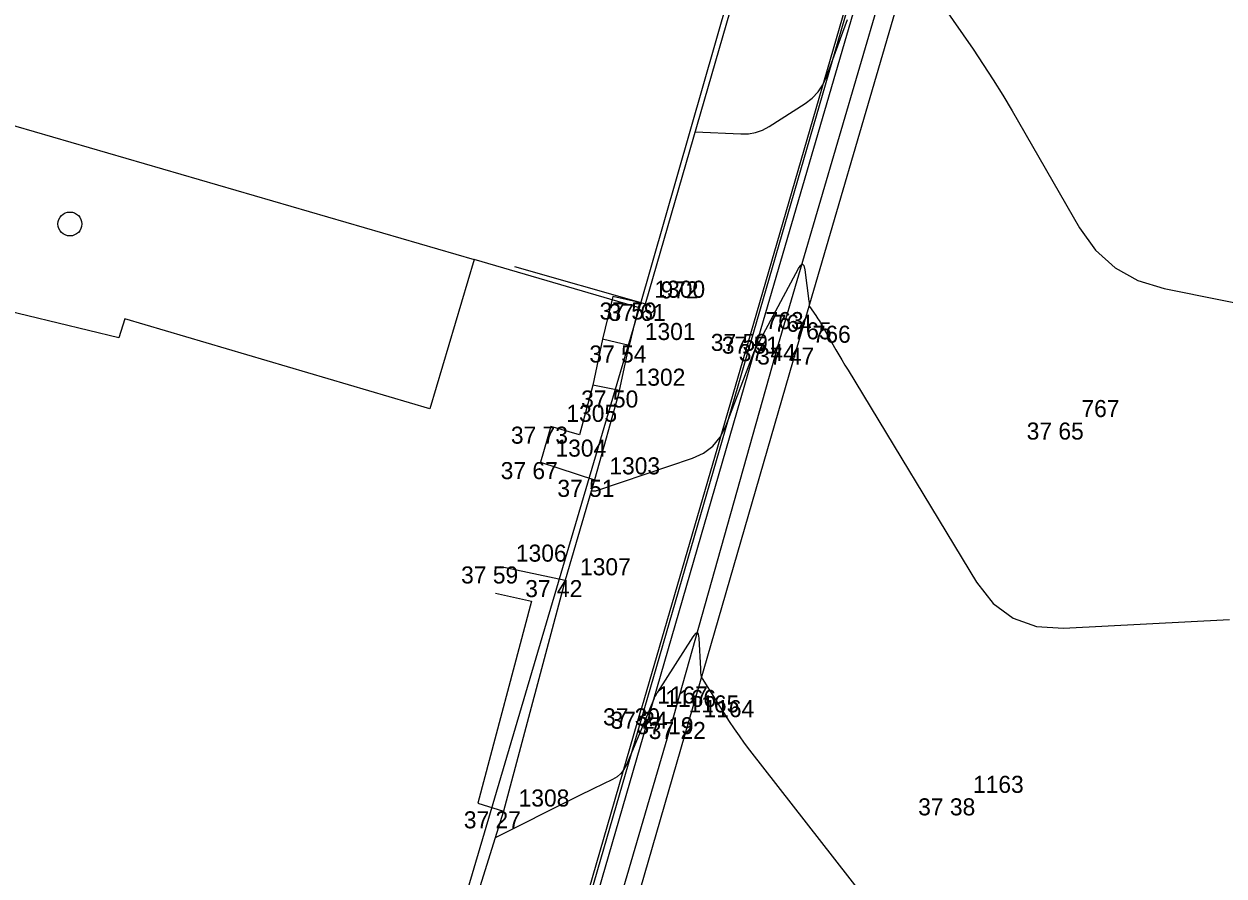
# Model space of a CAD drawing. Extents: x -702257 to -701487, y -1009871 to -1008841.
# Drawn here: x -701724.2 to -701706.61, y -1009195.22 to -1009182.73 of the extents above; entities that cross this region are included whole.
import ezdxf

# ---------------------------------------------------------------- set-up
doc = ezdxf.new("R2010")
doc.units = 0
for name, color, linetype in [('Ex_Minor Contours', 7, 'Continuous'), ('Z_body', 7, 'Continuous'), ('Z_body_cisla', 7, 'Continuous'), ('Z_body_vysky_redukovane', 7, 'Continuous'), ('Z_budova', 7, 'Continuous'), ('Z_katastr_hranice', 7, 'Continuous'), ('Z_katastr_vnitrni_kresba', 7, 'Continuous'), ('Z_katastr_znacky_budov', 7, 'Continuous'), ('Z_komunikace', 7, 'Continuous'), ('Z_obruba', 7, 'Continuous'), ('Z_pilire', 7, 'Continuous'), ('Z_ploty', 7, 'Continuous'), ('Z_vstupy', 7, 'Continuous'), ('Z_zlabek', 7, 'Continuous')]:
    doc.layers.add(name, color=color, linetype=linetype)

# ---------------------------------------------------------------- blocks, each defined once
blk = doc.blocks.new('POINT_DISPLAY')
blk.add_line((0, 0), (0, 0))

msp = doc.modelspace()

# ---------------------------------------------------------------- linework, layer by layer
at = {"layer": 'Ex_Minor Contours'}
for points in [[(-701711.133, -1009181.88), (-701710.289, -1009183.097), (-701710.139, -1009183.319), (-701709.993, -1009183.544), (-701709.852, -1009183.771), (-701709.715, -1009184.002), (-701708.727, -1009185.714), (-701708.492, -1009186.042), (-701708.207, -1009186.3), (-701707.872, -1009186.488), (-701707.487, -1009186.605), (-701704.135, -1009187.281)], [(-701714.36, -1009184.306), (-701713.691, -1009184.338), (-701713.581, -1009184.335), (-701713.476, -1009184.316), (-701713.376, -1009184.281), (-701713.279, -1009184.229), (-701712.752, -1009183.893), (-701712.648, -1009183.815), (-701712.561, -1009183.723), (-701712.491, -1009183.619), (-701712.437, -1009183.501), (-701712.23, -1009182.937), (-701712.196, -1009182.846), (-701712.162, -1009182.754), (-701712.128, -1009182.663)], [(-701715.888, -1009189.573), (-701715.827, -1009189.57), (-701715.817, -1009189.57), (-701715.807, -1009189.568), (-701715.798, -1009189.566), (-701715.788, -1009189.563), (-701714.402, -1009189.094), (-701714.238, -1009189.02), (-701714.102, -1009188.916), (-701713.994, -1009188.784), (-701713.913, -1009188.623), (-701713.517, -1009187.584), (-701713.512, -1009187.57), (-701713.506, -1009187.556), (-701713.495, -1009187.528), (-701713.492, -1009187.521), (-701713.489, -1009187.514), (-701713.485, -1009187.507), (-701713.482, -1009187.5), (-701713.401, -1009187.349), (-701713.364, -1009187.279), (-701712.849, -1009186.313), (-701712.815, -1009186.262), (-701712.788, -1009186.247), (-701712.767, -1009186.27), (-701712.754, -1009186.331), (-701712.694, -1009186.792), (-701712.693, -1009186.798), (-701712.693, -1009186.805), (-701712.692, -1009186.812), (-701712.692, -1009186.819), (-701712.692, -1009186.846), (-701712.691, -1009186.853), (-701712.69, -1009186.859), (-701712.687, -1009186.865), (-701712.684, -1009186.871), (-701712.593, -1009187.001), (-701712.577, -1009187.025), (-701712.562, -1009187.049), (-701712.547, -1009187.074), (-701712.532, -1009187.098), (-701712.299, -1009187.502), (-701712.255, -1009187.578), (-701712.211, -1009187.653), (-701712.166, -1009187.728), (-701712.121, -1009187.803), (-701710.24, -1009190.91), (-701709.996, -1009191.223), (-701709.702, -1009191.44), (-701709.357, -1009191.561), (-701708.962, -1009191.587), (-701706.532, -1009191.459)], [(-701711.486, -1009196.036), (-701713.561, -1009193.373), (-701713.639, -1009193.27), (-701713.714, -1009193.166), (-701713.787, -1009193.06), (-701713.857, -1009192.953), (-701714.256, -1009192.322), (-701714.262, -1009192.311), (-701714.267, -1009192.3), (-701714.27, -1009192.289), (-701714.272, -1009192.277), (-701714.277, -1009192.229), (-701714.279, -1009192.217), (-701714.28, -1009192.205), (-701714.28, -1009192.192), (-701714.281, -1009192.18), (-701714.303, -1009191.734), (-701714.311, -1009191.674), (-701714.33, -1009191.649), (-701714.357, -1009191.661), (-701714.395, -1009191.71), (-701714.916, -1009192.525), (-701714.921, -1009192.533), (-701714.926, -1009192.541), (-701714.93, -1009192.549), (-701714.935, -1009192.557), (-701714.952, -1009192.59), (-701714.957, -1009192.598), (-701714.961, -1009192.606), (-701714.965, -1009192.615), (-701714.968, -1009192.624), (-701715.022, -1009192.753), (-701715.032, -1009192.777), (-701715.042, -1009192.802), (-701715.052, -1009192.826), (-701715.062, -1009192.85), (-701715.371, -1009193.588), (-701715.407, -1009193.656), (-701715.452, -1009193.714), (-701715.508, -1009193.763), (-701715.573, -1009193.802), (-701715.856, -1009193.939), (-701715.926, -1009193.973), (-701715.997, -1009194.008), (-701716.067, -1009194.043), (-701716.137, -1009194.078), (-701717.293, -1009194.66)]]:
    msp.add_lwpolyline(points, dxfattribs=at)
at = {"layer": 'Z_budova'}
for p, q in [((-701715.09, -1009186.83), (-701713.37, -1009180.88)), ((-701717.01, -1009186.28), (-701715.09, -1009186.83))]:
    msp.add_line(p, q, dxfattribs=at)
at = {"layer": 'Z_katastr_hranice'}
for p, q in [((-701720.43, -1009211.13), (-701708.88, -1009171.29)), ((-701715.18, -1009186.89), (-701711.8, -1009175.11)), ((-701717.6, -1009186.18), (-701718.25, -1009188.37)), ((-701715.18, -1009186.89), (-701717.6, -1009186.18)), ((-701722.81, -1009187.33), (-701726.07, -1009186.54)), ((-701720.36, -1009204.45), (-701715.18, -1009186.89)), ((-701722.72, -1009187.05), (-701722.81, -1009187.33)), ((-701718.25, -1009188.37), (-701722.72, -1009187.05))]:
    msp.add_line(p, q, dxfattribs=at)
at = {"layer": 'Z_katastr_vnitrni_kresba'}
msp.add_line((-701727.05, -1009183.43), (-701717.6, -1009186.18), dxfattribs=at)
at = {"layer": 'Z_katastr_znacky_budov'}
msp.add_circle((-701723.527, -1009185.659), 0.175, dxfattribs=at)
at = {"layer": 'Z_komunikace'}
for p, q in [((-701713.43, -1009187.31), (-701710.28, -1009176.52)), ((-701715.02, -1009192.81), (-701713.43, -1009187.31)), ((-701715.02, -1009192.81), (-701718.18, -1009203.7))]:
    msp.add_line(p, q, dxfattribs=at)
at = {"layer": 'Z_obruba'}
for p, q in [((-701710.42, -1009176.49), (-701713.55, -1009187.27)), ((-701713.55, -1009187.27), (-701715.15, -1009192.76)), ((-701718.31, -1009203.66), (-701715.15, -1009192.76))]:
    msp.add_line(p, q, dxfattribs=at)
at = {"layer": 'Z_pilire'}
for p, q in [((-701715.57, -1009186.72), (-701715.72, -1009187.35)), ((-701715.18, -1009186.81), (-701715.57, -1009186.72)), ((-701715.18, -1009186.81), (-701715.33, -1009187.44)), ((-701715.72, -1009187.35), (-701715.86, -1009188.02)), ((-701715.33, -1009187.44), (-701715.72, -1009187.35)), ((-701715.47, -1009188.1), (-701715.33, -1009187.44)), ((-701715.47, -1009188.1), (-701715.86, -1009188.02))]:
    msp.add_line(p, q, dxfattribs=at)
at = {"layer": 'Z_ploty'}
for p, q in [((-701715.86, -1009188.02), (-701716.06, -1009188.75)), ((-701715.47, -1009188.1), (-701715.84, -1009189.41)), ((-701716.48, -1009188.63), (-701716.63, -1009189.15)), ((-701716.06, -1009188.75), (-701716.48, -1009188.63)), ((-701716.63, -1009189.15), (-701715.84, -1009189.41)), ((-701717.21, -1009190.68), (-701716.27, -1009190.88)), ((-701716.27, -1009190.88), (-701717.17, -1009194.27)), ((-701717.29, -1009191.07), (-701716.76, -1009191.19)), ((-701716.76, -1009191.19), (-701717.55, -1009194.15)), ((-701717.55, -1009194.15), (-701717.17, -1009194.27)), ((-701717.17, -1009194.27), (-701718.03, -1009197))]:
    msp.add_line(p, q, dxfattribs=at)
at = {"layer": 'Z_vstupy'}
msp.add_line((-701715.84, -1009189.41), (-701716.27, -1009190.88), dxfattribs=at)
at = {"layer": 'Z_zlabek'}
for p, q in [((-701713.14, -1009187.42), (-701709.97, -1009176.61)), ((-701709.72, -1009176.69), (-701712.87, -1009187.47)), ((-701714.68, -1009192.89), (-701713.14, -1009187.42)), ((-701712.87, -1009187.47), (-701714.46, -1009192.96)), ((-701717.86, -1009203.77), (-701714.68, -1009192.89)), ((-701714.46, -1009192.96), (-701717.62, -1009203.87))]:
    msp.add_line(p, q, dxfattribs=at)

# ---------------------------------------------------------------- block references
at = {"layer": 'Z_body'}
for p in [(-701715.18, -1009186.81), (-701715.09, -1009186.83), (-701713.55, -1009187.27), (-701713.43, -1009187.31), (-701715.33, -1009187.44), (-701713.14, -1009187.42), (-701712.87, -1009187.47), (-701715.47, -1009188.1), (-701708.92, -1009188.57), (-701716.48, -1009188.63), (-701716.63, -1009189.15), (-701715.84, -1009189.41), (-701717.21, -1009190.68), (-701716.27, -1009190.88), (-701715.15, -1009192.76), (-701715.02, -1009192.81), (-701714.68, -1009192.89), (-701714.46, -1009192.96), (-701710.51, -1009194.08), (-701717.17, -1009194.27)]:
    msp.add_blockref('POINT_DISPLAY', p, dxfattribs=at)

# ---------------------------------------------------------------- texts
at = {"layer": 'Z_body_cisla'}
for s, p in [('1300', (-701714.96, -1009186.74)), ('972', (-701714.87, -1009186.75)), ('763', (-701713.33, -1009187.2)), ('764', (-701713.21, -1009187.24)), ('1301', (-701715.1, -1009187.36)), ('765', (-701712.92, -1009187.35)), ('766', (-701712.64, -1009187.4)), ('1302', (-701715.25, -1009188.03)), ('767', (-701708.7, -1009188.49)), ('1305', (-701716.25, -1009188.56)), ('1304', (-701716.41, -1009189.07)), ('1303', (-701715.62, -1009189.33)), ('1306', (-701716.99, -1009190.61)), ('1307', (-701716.05, -1009190.81)), ('1167', (-701714.92, -1009192.69)), ('1166', (-701714.8, -1009192.74)), ('1165', (-701714.46, -1009192.82)), ('1164', (-701714.24, -1009192.89)), ('1163', (-701710.29, -1009194)), ('1308', (-701716.95, -1009194.2))]:
    msp.add_text(s, height=0.25, dxfattribs=at).set_placement(p)
at = {"layer": 'Z_body_vysky_redukovane'}
for s, p in [('37 59', (-701715.763, -1009187.06)), ('37 61', (-701715.632, -1009187.08)), ('37 59', (-701714.133, -1009187.52)), ('37 51', (-701713.972, -1009187.56)), ('37 54', (-701715.913, -1009187.69)), ('37 44', (-701713.723, -1009187.67)), ('37 47', (-701713.453, -1009187.72)), ('37 50', (-701716.033, -1009188.35)), ('37 73', (-701717.063, -1009188.88)), ('37 65', (-701709.503, -1009188.82)), ('37 67', (-701717.213, -1009189.4)), ('37 51', (-701716.382, -1009189.66)), ('37 59', (-701717.793, -1009190.93)), ('37 42', (-701716.853, -1009191.13)), ('37 30', (-701715.713, -1009193.01)), ('37 24', (-701715.603, -1009193.06)), ('37 19', (-701715.222, -1009193.14)), ('37 22', (-701715.043, -1009193.21)), ('37 38', (-701711.093, -1009194.33)), ('37 27', (-701717.753, -1009194.52))]:
    msp.add_text(s, height=0.25, dxfattribs=at).set_placement(p)

doc.saveas('drawing.dxf')
